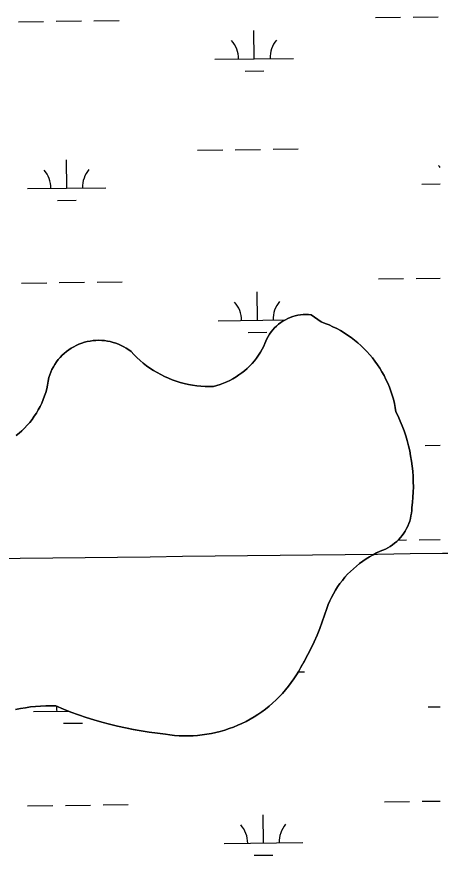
# Model space of a CAD drawing. Extents: x 3684037 to 3722149, y 433263 to 459021.
# Drawn here: x 3712255 to 3712793, y 450699 to 451766 of the extents above; entities that cross this region are included whole.
import ezdxf

# ---------------------------------------------------------------- set-up
doc = ezdxf.new("R2010")
doc.units = 0
for name, color, linetype in [('V-GRID-MAJR', 7, 'Continuous'), ('V-TOPO-SHOR', 7, 'Continuous'), ('V-WETL-SWMP', 7, 'Continuous')]:
    doc.layers.add(name, color=color, linetype=linetype)

msp = doc.modelspace()

# ---------------------------------------------------------------- linework, layer by layer
at = {"layer": 'V-GRID-MAJR'}
msp.add_spline([(3688126.8, 450798.4), (3693416.1, 450858), (3698705.4, 450918.4), (3703994.7, 450979.6), (3709284, 451041.5), (3714573.2, 451104.2), (3719862.5, 451167.7)], degree=3, dxfattribs=at)
at = {"layer": 'V-TOPO-SHOR'}
for points in [[(3712564.8, 451338.8), (3712567.1, 451342.6), (3712569.2, 451346.6), (3712570.2, 451349.8), (3712571.5, 451353), (3712573, 451356), (3712574.6, 451359), (3712576.4, 451361.9), (3712578.4, 451364.7), (3712580.5, 451367.4), (3712582.8, 451369.9), (3712585.3, 451372.2), (3712587.9, 451374.4), (3712590.6, 451376.5), (3712593.4, 451378.4), (3712596.4, 451380.1), (3712599.4, 451381.6), (3712602.6, 451383), (3712605.8, 451384.1), (3712609.1, 451385.1), (3712612.4, 451385.8), (3712615.8, 451386.4), (3712619.1, 451386.7), (3712622.6, 451386.8), (3712626, 451386.8), (3712629.4, 451386.5), (3712642, 451377.4)], [(3712642, 451377.4), (3712647, 451375.6), (3712652, 451373.5), (3712656.9, 451371.3), (3712661.7, 451368.9), (3712666.4, 451366.3), (3712671.1, 451363.6), (3712675.6, 451360.6), (3712680, 451357.5), (3712684.3, 451354.3), (3712688.4, 451350.8), (3712692.5, 451347.3), (3712696.4, 451343.5), (3712700.1, 451339.7), (3712703.7, 451335.7), (3712707.2, 451331.5), (3712710.4, 451327.3), (3712713.6, 451322.9), (3712716.5, 451318.4), (3712719.3, 451313.8), (3712721.9, 451309.1), (3712724.4, 451304.3), (3712726.6, 451299.4), (3712728.7, 451294.4), (3712730.6, 451289.3), (3712732.3, 451284.2), (3712733.8, 451279.1), (3712735.1, 451273.8), (3712736.2, 451268.6), (3712737.1, 451263.2), (3712740, 451257.3), (3712742.6, 451251.2), (3712745.1, 451245.1), (3712747.4, 451238.9), (3712749.5, 451232.6), (3712751.4, 451226.3), (3712753.1, 451219.9), (3712754.6, 451213.4), (3712755.8, 451206.9), (3712756.9, 451200.4), (3712757.8, 451193.9), (3712758.4, 451187.3), (3712758.9, 451180.7), (3712759.1, 451174.1), (3712759.2, 451167.4), (3712759, 451160.8), (3712758.6, 451154.2), (3712758, 451147.6), (3712757.2, 451141.1), (3712757.1, 451137.6), (3712756.8, 451134.1), (3712756.2, 451130.7), (3712755.5, 451127.3), (3712754.6, 451124), (3712753.4, 451120.7), (3712752.1, 451117.5), (3712750.6, 451114.4), (3712748.9, 451111.3), (3712747.1, 451108.4), (3712745, 451105.6), (3712742.8, 451102.9), (3712740.5, 451100.3), (3712738, 451097.9), (3712735.3, 451095.7), (3712732.6, 451093.6), (3712729.7, 451091.6), (3712726.7, 451089.9), (3712723.6, 451088.3), (3712720.4, 451086.9), (3712717.2, 451085.7), (3712712.5, 451083.5), (3712708, 451081.2), (3712703.5, 451078.6), (3712699.2, 451075.9), (3712694.9, 451073.1), (3712690.8, 451070), (3712686.8, 451066.8), (3712682.9, 451063.4), (3712679.2, 451059.9), (3712675.6, 451056.2), (3712672.2, 451052.4), (3712668.9, 451048.5), (3712665.8, 451044.4), (3712662.9, 451040.2), (3712660.1, 451035.9), (3712657.5, 451031.5), (3712655.1, 451026.9), (3712652.9, 451022.3), (3712650.8, 451017.6), (3712649, 451012.8), (3712646.3, 451004.2), (3712643.3, 450995.6), (3712640.1, 450987.1), (3712636.7, 450978.7), (3712633.1, 450970.4), (3712629.2, 450962.2), (3712625.1, 450954.1)], [(3712254, 451232.7), (3712257.8, 451235.8), (3712261.4, 451239), (3712264.8, 451242.4), (3712268.1, 451245.9), (3712271.3, 451249.6), (3712274.2, 451253.4), (3712277.1, 451257.3), (3712279.7, 451261.4), (3712282.2, 451265.6), (3712284.4, 451269.8), (3712286.5, 451274.2), (3712288.4, 451278.6), (3712290.1, 451283.2), (3712291.6, 451287.8), (3712292.9, 451292.4), (3712294, 451297.1), (3712294.9, 451301.9), (3712295.6, 451306.7), (3712296.8, 451310.2), (3712298.1, 451313.6), (3712299.6, 451317), (3712301.4, 451320.2), (3712303.3, 451323.4), (3712305.3, 451326.5), (3712307.6, 451329.4), (3712310, 451332.2), (3712312.5, 451334.9), (3712315.2, 451337.4), (3712318, 451339.8), (3712321, 451342), (3712324.1, 451344), (3712327.3, 451345.9), (3712330.5, 451347.6), (3712333.9, 451349.1), (3712337.4, 451350.4), (3712340.9, 451351.5), (3712344.5, 451352.4), (3712348.1, 451353.1), (3712351.8, 451353.6), (3712355.4, 451353.9), (3712359.1, 451354), (3712362.8, 451353.9), (3712366.5, 451353.6), (3712370.1, 451353.1), (3712373.8, 451352.4), (3712377.3, 451351.4), (3712380.9, 451350.3), (3712384.3, 451349), (3712387.7, 451347.5), (3712391, 451345.8), (3712394.1, 451344), (3712397.2, 451341.9), (3712400.2, 451339.7), (3712403.8, 451335.8), (3712407.6, 451332), (3712411.6, 451328.4), (3712415.6, 451325), (3712419.9, 451321.7), (3712424.2, 451318.6), (3712428.7, 451315.6), (3712433.3, 451312.9), (3712438, 451310.3), (3712442.8, 451307.9), (3712447.6, 451305.7), (3712452.6, 451303.8), (3712457.6, 451302), (3712462.8, 451300.4), (3712467.9, 451299), (3712473.1, 451297.8), (3712478.4, 451296.9), (3712483.7, 451296.1), (3712489, 451295.6), (3712494.4, 451295.3), (3712499.7, 451295.1), (3712505.1, 451295.3), (3712509.4, 451296.4), (3712513.6, 451297.8), (3712517.8, 451299.3), (3712521.9, 451301.1), (3712525.9, 451303), (3712529.8, 451305.1), (3712533.7, 451307.4), (3712537.4, 451309.9), (3712541, 451312.5), (3712544.5, 451315.3), (3712547.8, 451318.2), (3712551, 451321.3), (3712554.1, 451324.5), (3712557, 451327.9), (3712559.8, 451331.4), (3712562.4, 451335), (3712564.8, 451338.8)], [(3712625.1, 450954.1), (3712620.8, 450946.1), (3712616.3, 450938.3), (3712613.5, 450933.1), (3712610.5, 450928.1), (3712607.3, 450923.2), (3712603.9, 450918.4), (3712600.3, 450913.7), (3712596.6, 450909.1), (3712592.8, 450904.7), (3712588.7, 450900.5), (3712584.6, 450896.3), (3712580.2, 450892.3), (3712575.8, 450888.5), (3712571.2, 450884.8), (3712566.5, 450881.4), (3712561.6, 450878), (3712556.7, 450874.9), (3712551.6, 450871.9), (3712546.5, 450869.1), (3712541.2, 450866.5), (3712535.9, 450864.1), (3712530.4, 450861.8), (3712524.9, 450859.8), (3712519.3, 450858), (3712513.7, 450856.3), (3712508, 450854.9), (3712502.3, 450853.7), (3712496.5, 450852.6), (3712490.7, 450851.8), (3712484.8, 450851.2), (3712479, 450850.8), (3712473.1, 450850.6), (3712467.2, 450850.6), (3712461.4, 450850.8), (3712455.5, 450851.2), (3712449.7, 450851.9), (3712443.8, 450852.7), (3712433.6, 450853.9), (3712423.4, 450855.3), (3712413.2, 450856.9), (3712403.1, 450858.7), (3712392.9, 450860.8), (3712382.9, 450863), (3712372.9, 450865.5), (3712362.9, 450868.2), (3712353, 450871.1), (3712343.2, 450874.2), (3712333.4, 450877.5), (3712323.7, 450881), (3712314.1, 450884.8), (3712304.6, 450888.7), (3712298.1, 450888.9), (3712291.6, 450888.8), (3712285.2, 450888.6), (3712278.7, 450888.1), (3712272.3, 450887.4), (3712265.9, 450886.5), (3712259.5, 450885.4), (3712253.2, 450884.1)]]:
    msp.add_lwpolyline(points, dxfattribs=at)
at = {"layer": 'V-WETL-SWMP'}
for p, q in [((3712758.9, 451765.4), (3712790.9, 451765.7)), ((3712257, 451759.5), (3712289, 451759.9)), ((3712305, 451760.1), (3712337, 451760.5)), ((3712353, 451760.6), (3712385, 451761)), ((3712710.9, 451764.8), (3712742.9, 451765.2)), ((3712556.9, 451712.3), (3712556.5, 451748.3)), ((3712506.9, 451711.7), (3712606.9, 451712.8)), ((3712545.1, 451696.7), (3712569.1, 451697)), ((3712484.8, 451596), (3712516.8, 451596.4)), ((3712532.8, 451596.5), (3712564.8, 451596.9)), ((3712580.8, 451597.1), (3712612.8, 451597.5)), ((3712318.3, 451547.6), (3712317.9, 451583.6)), ((3712770.2, 451552.9), (3712793.4, 451553.1)), ((3712268.3, 451547), (3712368.3, 451548.2)), ((3712306.5, 451532), (3712330.5, 451532.3)), ((3712260.9, 451426.9), (3712292.9, 451427.2)), ((3712308.9, 451427.4), (3712340.9, 451427.8)), ((3712356.9, 451428), (3712388.9, 451428.4)), ((3712714.8, 451432.2), (3712746.8, 451432.5)), ((3712762.8, 451432.7), (3712793.4, 451433.1)), ((3712560.8, 451379.6), (3712560.4, 451415.6)), ((3712510.8, 451379), (3712596.3, 451380)), ((3712549, 451364), (3712573, 451364.3)), ((3712774.1, 451220.2), (3712793.4, 451220.4)), ((3712739.9, 451099.7), (3712750.6, 451099.9)), ((3712766.6, 451100.1), (3712793.4, 451100.4)), ((3712612.9, 450932.1), (3712620.6, 450932.2)), ((3712276.1, 450881.7), (3712320.6, 450882.2)), ((3712777.9, 450887.6), (3712793.4, 450887.7)), ((3712314.3, 450866.7), (3712338.3, 450867)), ((3712364.6, 450762.7), (3712396.6, 450763.1)), ((3712722.5, 450766.8), (3712754.5, 450767.2)), ((3712770.5, 450767.4), (3712793.4, 450767.7)), ((3712268.6, 450761.6), (3712300.6, 450761.9)), ((3712316.6, 450762.1), (3712348.6, 450762.5)), ((3712568.5, 450714.3), (3712568.1, 450750.3)), ((3712518.5, 450713.7), (3712618.5, 450714.9)), ((3712556.7, 450698.7), (3712580.7, 450699))]:
    msp.add_line(p, q, dxfattribs=at)
for points in [[(3712662.9, 451040.2), (3712665.8, 451044.4), (3712668.9, 451048.5), (3712672.2, 451052.4), (3712675.6, 451056.2), (3712679.2, 451059.9), (3712682.9, 451063.4), (3712686.8, 451066.8), (3712690.8, 451070), (3712694.9, 451073.1), (3712699.2, 451075.9), (3712703.5, 451078.6), (3712708, 451081.2), (3712712.5, 451083.5), (3712717.2, 451085.7), (3712720.4, 451086.9), (3712723.6, 451088.3), (3712726.7, 451089.9), (3712729.7, 451091.6), (3712732.6, 451093.6), (3712735.3, 451095.7), (3712738, 451097.9), (3712740.5, 451100.3), (3712742.8, 451102.9), (3712745, 451105.6), (3712747.1, 451108.4), (3712748.9, 451111.3), (3712750.6, 451114.4), (3712752.1, 451117.5), (3712753.4, 451120.7), (3712754.6, 451124), (3712755.5, 451127.3), (3712756.2, 451130.7), (3712756.8, 451134.1), (3712757.1, 451137.6), (3712757.2, 451141.1), (3712758, 451147.6), (3712758.6, 451154.2), (3712759, 451160.8), (3712759.2, 451167.4), (3712759.1, 451174.1), (3712758.9, 451180.7), (3712758.4, 451187.3), (3712757.8, 451193.9), (3712756.9, 451200.4), (3712755.8, 451206.9), (3712754.6, 451213.4), (3712753.1, 451219.9), (3712751.4, 451226.3), (3712749.5, 451232.6), (3712747.4, 451238.9), (3712745.1, 451245.1), (3712742.6, 451251.2), (3712740, 451257.3), (3712737.1, 451263.2), (3712736.2, 451268.6), (3712735.1, 451273.8), (3712733.8, 451279.1), (3712732.3, 451284.2), (3712730.6, 451289.3), (3712728.7, 451294.4), (3712726.6, 451299.4), (3712724.4, 451304.3), (3712721.9, 451309.1), (3712719.3, 451313.8), (3712716.5, 451318.4), (3712713.6, 451322.9), (3712710.4, 451327.3), (3712707.2, 451331.5), (3712703.7, 451335.7), (3712700.1, 451339.7), (3712696.4, 451343.5), (3712692.5, 451347.3), (3712688.4, 451350.8), (3712684.3, 451354.3), (3712680, 451357.5), (3712675.6, 451360.6), (3712671.1, 451363.6), (3712666.4, 451366.3), (3712661.7, 451368.9), (3712656.9, 451371.3), (3712652, 451373.5), (3712647, 451375.6), (3712642, 451377.4), (3712629.4, 451386.5), (3712626, 451386.8), (3712622.6, 451386.8), (3712619.1, 451386.7), (3712615.8, 451386.4), (3712612.4, 451385.8), (3712609.1, 451385.1), (3712605.8, 451384.1), (3712602.6, 451383), (3712599.4, 451381.6), (3712596.4, 451380.1), (3712593.4, 451378.4), (3712590.6, 451376.5), (3712587.9, 451374.4), (3712585.3, 451372.2), (3712582.8, 451369.9), (3712580.5, 451367.4)], [(3712580.5, 451367.4), (3712578.4, 451364.7), (3712576.4, 451361.9), (3712574.6, 451359), (3712573, 451356), (3712571.5, 451353), (3712570.2, 451349.8), (3712569.2, 451346.6), (3712567.1, 451342.6), (3712564.8, 451338.8), (3712562.4, 451335), (3712559.8, 451331.4), (3712557, 451327.9), (3712554.1, 451324.5), (3712551, 451321.3), (3712547.8, 451318.2), (3712544.5, 451315.3), (3712541, 451312.5), (3712537.4, 451309.9), (3712533.7, 451307.4), (3712529.8, 451305.1), (3712525.9, 451303), (3712521.9, 451301.1), (3712517.8, 451299.3), (3712513.6, 451297.8), (3712509.4, 451296.4), (3712505.1, 451295.3), (3712499.7, 451295.1), (3712494.4, 451295.3), (3712489, 451295.6), (3712483.7, 451296.1), (3712478.4, 451296.9), (3712473.1, 451297.8), (3712467.9, 451299), (3712462.8, 451300.4), (3712457.6, 451302), (3712452.6, 451303.8), (3712447.6, 451305.7), (3712442.8, 451307.9), (3712438, 451310.3), (3712433.3, 451312.9), (3712428.7, 451315.6), (3712424.2, 451318.6), (3712419.9, 451321.7), (3712415.6, 451325), (3712411.6, 451328.4), (3712407.6, 451332), (3712403.8, 451335.8), (3712400.2, 451339.7), (3712397.2, 451341.9), (3712394.1, 451344), (3712391, 451345.8), (3712387.7, 451347.5), (3712384.3, 451349), (3712380.9, 451350.3), (3712377.3, 451351.4), (3712373.8, 451352.4), (3712370.1, 451353.1), (3712366.5, 451353.6), (3712362.8, 451353.9), (3712359.1, 451354), (3712355.4, 451353.9), (3712351.8, 451353.6), (3712348.1, 451353.1), (3712344.5, 451352.4), (3712340.9, 451351.5), (3712337.4, 451350.4), (3712333.9, 451349.1), (3712330.5, 451347.6), (3712327.3, 451345.9), (3712324.1, 451344), (3712321, 451342), (3712318, 451339.8), (3712315.2, 451337.4), (3712312.5, 451334.9), (3712310, 451332.2), (3712307.6, 451329.4), (3712305.3, 451326.5), (3712303.3, 451323.4), (3712301.4, 451320.2), (3712299.6, 451317), (3712298.1, 451313.6), (3712296.8, 451310.2), (3712295.6, 451306.7), (3712294.9, 451301.9), (3712294, 451297.1), (3712292.9, 451292.4), (3712291.6, 451287.8), (3712290.1, 451283.2), (3712288.4, 451278.6), (3712286.5, 451274.2), (3712284.4, 451269.8), (3712282.2, 451265.6), (3712279.7, 451261.4), (3712277.1, 451257.3), (3712274.2, 451253.4), (3712271.3, 451249.6), (3712268.1, 451245.9), (3712264.8, 451242.4), (3712261.4, 451239), (3712257.8, 451235.8)], [(3712257.8, 451235.8), (3712254, 451232.7)], [(3712253.2, 450884.1), (3712259.5, 450885.4), (3712265.9, 450886.5), (3712272.3, 450887.4), (3712278.7, 450888.1), (3712285.2, 450888.6), (3712291.6, 450888.8), (3712298.1, 450888.9), (3712304.6, 450888.7), (3712314.1, 450884.8), (3712323.7, 450881), (3712333.4, 450877.5), (3712343.2, 450874.2), (3712353, 450871.1), (3712362.9, 450868.2), (3712372.9, 450865.5), (3712382.9, 450863), (3712392.9, 450860.8), (3712403, 450858.7), (3712413.2, 450856.9), (3712423.4, 450855.3), (3712433.6, 450853.9), (3712443.8, 450852.7), (3712449.7, 450851.9), (3712455.5, 450851.2), (3712461.4, 450850.8), (3712467.2, 450850.6), (3712473.1, 450850.6), (3712479, 450850.8), (3712484.8, 450851.2), (3712490.7, 450851.8), (3712496.5, 450852.6), (3712502.3, 450853.7), (3712508, 450854.9), (3712513.7, 450856.3), (3712519.3, 450858), (3712524.9, 450859.8), (3712530.4, 450861.8), (3712535.9, 450864.1), (3712541.2, 450866.5), (3712546.5, 450869.1), (3712551.6, 450871.9), (3712556.7, 450874.9), (3712561.6, 450878), (3712566.5, 450881.4), (3712571.2, 450884.8), (3712575.8, 450888.5), (3712580.2, 450892.3), (3712584.6, 450896.3), (3712588.7, 450900.5), (3712592.8, 450904.7), (3712596.6, 450909.1), (3712600.3, 450913.7), (3712603.9, 450918.4), (3712607.3, 450923.2), (3712610.5, 450928.1), (3712613.5, 450933.1), (3712620.8, 450946.1), (3712625.1, 450954.1), (3712629.2, 450962.2), (3712633.1, 450970.4), (3712636.7, 450978.7), (3712640.1, 450987.1), (3712643.3, 450995.6), (3712646.3, 451004.2), (3712649, 451012.8), (3712650.8, 451017.6), (3712652.9, 451022.3), (3712655.1, 451026.9), (3712657.5, 451031.5), (3712660.1, 451035.9), (3712662.9, 451040.2)]]:
    msp.add_lwpolyline(points, dxfattribs=at)
for centre, start, end in [((3712501.7, 451712.1), 359.8949, 41.4385), ((3712612.1, 451713.4), 139.8949, 181.4385), ((3712765, 451553.3), 36.2165, 41.4385), ((3712263.1, 451547.4), 359.8949, 41.4385), ((3712373.6, 451548.7), 139.8949, 181.4385), ((3712616, 451380.7), 139.8949, 181.4385), ((3712505.5, 451379.4), 359.8949, 41.4385), ((3712270.8, 450882.1), 359.8949, 10.0335), ((3712513.3, 450714.1), 359.8949, 41.4385), ((3712623.7, 450715.4), 139.8949, 181.4385)]:
    msp.add_arc(centre, 35.2, start, end, dxfattribs=at)

doc.saveas('drawing.dxf')
